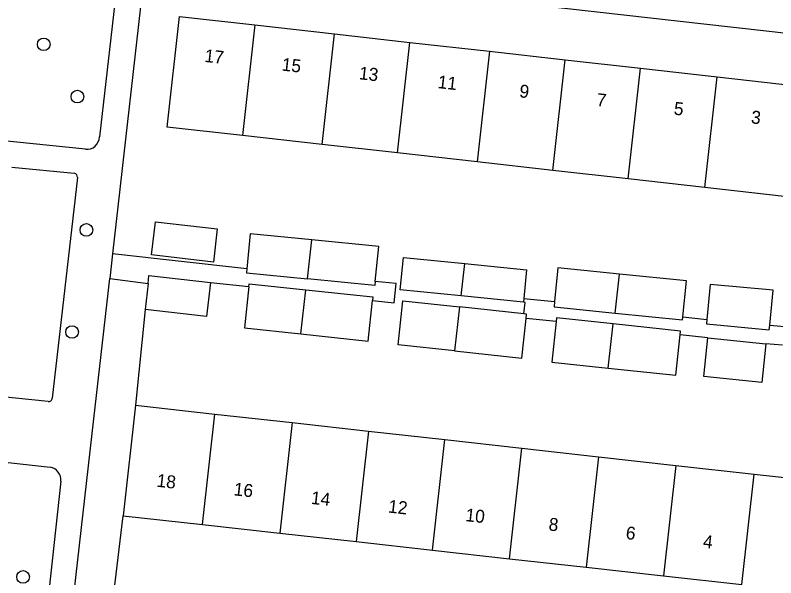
# Model space of a CAD drawing. Extents: x 161928 to 163055, y 386475 to 387428.
# Drawn here: x 162086 to 162145, y 386825.3 to 386868.9 of the extents above; entities that cross this region are included whole.
import ezdxf

# ---------------------------------------------------------------- set-up
doc = ezdxf.new("R2010")
doc.units = 0
for name, color, linetype in [('IMGEO_Boom', 7, 'Continuous'), ('IMGEO_Groenvoorziening', 7, 'Continuous'), ('IMGEO_Pand', 7, 'Continuous'), ('IMGEO_Pand_nummerreeks', 7, 'Continuous'), ('IMGEO_Voetpad_open', 7, 'Continuous')]:
    doc.layers.add(name, color=color, linetype=linetype)

msp = doc.modelspace()

# ---------------------------------------------------------------- linework, layer by layer
at = {"layer": 'IMGEO_Boom'}
for centre in [(162088.25, 386866.657), (162090.864, 386862.606), (162091.559, 386852.268), (162090.446, 386844.357), (162086.646, 386825.368)]:
    msp.add_circle(centre, 0.489, dxfattribs=at)
at = {"layer": 'IMGEO_Groenvoorziening'}
for points in [[(162096.111, 386846.102), (162095.376, 386838.682)], [(162093.212, 386820.208), (162094.421, 386830.115)]]:
    msp.add_lwpolyline(points, dxfattribs=at)
at = {"layer": 'IMGEO_Pand'}
for points in [[(162103.662, 386859.592), (162097.824, 386860.248), (162098.786, 386868.814), (162104.624, 386868.159)], [(162104.624, 386868.159), (162103.662, 386859.592)], [(162104.624, 386868.159), (162110.807, 386867.465)], [(162109.845, 386858.896), (162110.807, 386867.465)], [(162110.807, 386867.465), (162116.642, 386866.809)], [(162115.68, 386858.24), (162116.642, 386866.809)], [(162116.642, 386866.809), (162122.818, 386866.116)], [(162122.818, 386866.116), (162121.856, 386857.546)], [(162122.818, 386866.116), (162128.694, 386865.457)], [(162127.731, 386856.885), (162128.694, 386865.457)], [(162128.694, 386865.457), (162134.542, 386864.8)], [(162133.579, 386856.227), (162134.542, 386864.8)], [(162134.542, 386864.8), (162140.487, 386864.133)], [(162139.524, 386855.559), (162140.487, 386864.133)], [(162140.487, 386864.133), (162146.64, 386863.442)], [(162109.845, 386858.896), (162103.662, 386859.592)], [(162115.68, 386858.24), (162109.845, 386858.896)], [(162121.856, 386857.546), (162115.68, 386858.24)], [(162127.731, 386856.885), (162121.856, 386857.546)], [(162133.579, 386856.227), (162127.731, 386856.885)], [(162139.524, 386855.559), (162133.579, 386856.227)], [(162145.677, 386854.867), (162139.524, 386855.559)], [(162101.42, 386849.782), (162096.613, 386850.329), (162096.906, 386852.902), (162101.713, 386852.354), (162101.42, 386849.782)], [(162109.039, 386851.496), (162104.273, 386851.973), (162103.999, 386849.243)], [(162108.7, 386848.477), (162109.039, 386851.496)], [(162113.968, 386848.281), (162114.238, 386850.974), (162109.039, 386851.496)], [(162120.628, 386847.151), (162115.898, 386847.625), (162116.15, 386850.144), (162120.91, 386849.666)], [(162120.628, 386847.151), (162120.91, 386849.666)], [(162120.91, 386849.666), (162125.7, 386849.186), (162125.478, 386846.966)], [(162103.999, 386849.243), (162103.97, 386848.951), (162108.7, 386848.477)], [(162132.896, 386848.843), (162128.13, 386849.32), (162127.87, 386846.726)], [(162096.34, 386848.114), (162096.411, 386848.736), (162101.178, 386848.193)], [(162113.968, 386848.281), (162113.935, 386847.952), (162108.7, 386848.477)], [(162132.557, 386845.824), (162132.896, 386848.843)], [(162137.814, 386845.522), (162138.095, 386848.321), (162132.896, 386848.843)], [(162101.178, 386848.193), (162100.878, 386845.559), (162096.111, 386846.102)], [(162096.34, 386848.114), (162096.111, 386846.102)], [(162104.152, 386847.876), (162103.812, 386844.68), (162108.186, 386844.214)], [(162104.152, 386847.876), (162104.176, 386848.099), (162108.567, 386847.631)], [(162144.56, 386844.893), (162144.816, 386847.588), (162139.943, 386848.051), (162139.685, 386845.335)], [(162108.186, 386844.214), (162108.567, 386847.631)], [(162108.567, 386847.631), (162113.776, 386847.076), (162113.747, 386846.805)], [(162108.186, 386844.214), (162113.411, 386843.657), (162113.747, 386846.805)], [(162120.112, 386842.888), (162115.738, 386843.354), (162116.102, 386846.773), (162120.493, 386846.305)], [(162125.448, 386846.668), (162120.628, 386847.151)], [(162125.478, 386846.966), (162125.448, 386846.668)], [(162127.87, 386846.726), (162127.827, 386846.298), (162132.557, 386845.824)], [(162120.493, 386846.305), (162120.112, 386842.888)], [(162125.487, 386845.773), (162120.493, 386846.305)], [(162125.665, 386845.408), (162125.702, 386845.75), (162125.487, 386845.773)], [(162132.557, 386845.824), (162137.792, 386845.299), (162137.814, 386845.522)], [(162120.112, 386842.888), (162125.337, 386842.331), (162125.665, 386845.408)], [(162127.998, 386845.159), (162127.665, 386842.029), (162132.039, 386841.563)], [(162132.42, 386844.98), (162128.029, 386845.448), (162127.998, 386845.159)], [(162132.039, 386841.563), (162132.42, 386844.98)], [(162137.598, 386844.138), (162137.629, 386844.425), (162132.42, 386844.98)], [(162139.685, 386845.335), (162139.652, 386844.992), (162144.525, 386844.529), (162144.56, 386844.893)], [(162132.039, 386841.563), (162137.264, 386841.006), (162137.598, 386844.138)], [(162144.255, 386843.446), (162143.946, 386840.436), (162139.439, 386840.899), (162139.748, 386843.909)], [(162139.748, 386843.909), (162144.255, 386843.446)], [(162095.376, 386838.682), (162094.421, 386830.115)], [(162095.376, 386838.682), (162101.521, 386837.997)], [(162100.567, 386829.43), (162101.521, 386837.997)], [(162101.521, 386837.997), (162107.523, 386837.329)], [(162107.523, 386837.329), (162106.569, 386828.762)], [(162107.523, 386837.329), (162113.432, 386836.67)], [(162113.432, 386836.67), (162112.478, 386828.103)], [(162113.432, 386836.67), (162119.351, 386836.011)], [(162118.397, 386827.444), (162119.351, 386836.011)], [(162119.351, 386836.011), (162125.329, 386835.345)], [(162124.375, 386826.778), (162125.329, 386835.345)], [(162125.329, 386835.345), (162131.277, 386834.682)], [(162131.277, 386834.682), (162130.323, 386826.115)], [(162131.277, 386834.682), (162137.268, 386834.015)], [(162137.268, 386834.015), (162136.314, 386825.447)], [(162137.268, 386834.015), (162143.35, 386833.337)], [(162142.396, 386824.77), (162143.35, 386833.337)], [(162143.35, 386833.337), (162149.279, 386832.677)], [(162094.421, 386830.115), (162100.567, 386829.43)], [(162100.567, 386829.43), (162106.569, 386828.762)], [(162106.569, 386828.762), (162112.478, 386828.103)], [(162112.478, 386828.103), (162118.397, 386827.444)], [(162118.397, 386827.444), (162124.375, 386826.778)], [(162124.375, 386826.778), (162130.323, 386826.115)], [(162130.323, 386826.115), (162136.314, 386825.447)], [(162136.314, 386825.447), (162142.396, 386824.77)]]:
    msp.add_lwpolyline(points, dxfattribs=at)
at = {"layer": 'IMGEO_Voetpad_open'}
for points in [[(162154.85, 386866.488), (162098.526, 386872.838)], [(162094.05, 386872.38), (162092.575, 386859.483)], [(162095.89, 386870.733), (162093.586, 386850.424)], [(162091.479, 386858.53), (162084.603, 386859.23)], [(162085.772, 386857.147), (162090.621, 386856.66)], [(162090.861, 386856.323), (162088.914, 386839.231)], [(162093.586, 386850.424), (162093.369, 386848.507)], [(162103.999, 386849.243), (162093.586, 386850.424)], [(162090.441, 386822.62), (162090.455, 386822.824), (162092.006, 386836.491), (162093.369, 386848.507)], [(162093.369, 386848.507), (162096.34, 386848.114)], [(162101.178, 386848.193), (162104.152, 386847.876)], [(162113.747, 386846.805), (162115.42, 386846.626), (162115.579, 386848.12), (162113.968, 386848.281)], [(162125.487, 386845.773), (162125.581, 386846.654), (162125.448, 386846.668)], [(162125.478, 386846.966), (162127.87, 386846.726)], [(162137.814, 386845.522), (162139.685, 386845.335)], [(162127.998, 386845.159), (162125.665, 386845.408)], [(162144.56, 386844.893), (162145.704, 386844.784)], [(162139.748, 386843.909), (162137.598, 386844.138)], [(162145.544, 386843.337), (162144.255, 386843.446)], [(162088.588, 386838.969), (162083.771, 386839.458)], [(162081.998, 386834.634), (162088.742, 386833.875)], [(162089.578, 386832.789), (162088.38, 386821.853)]]:
    msp.add_lwpolyline(points, dxfattribs=at)
for centre, radius, start, end in [((162091.598, 386859.5), 0.977, 263.00766, 359.00793), ((162090.554, 386856.358), 0.309, 353.50744, 77.40693), ((162088.628, 386839.253), 0.287, 261.9889, 355.58745), ((162088.584, 386832.888), 0.999, 354.28477, 80.8932)]:
    msp.add_arc(centre, radius, start, end, dxfattribs=at)

# ---------------------------------------------------------------- texts
at = {"layer": 'IMGEO_Pand_nummerreeks'}
for s, rotation, p in [('17', 353.59484, (162100.685, 386865.301)), ('15', 353.59484, (162106.675, 386864.628)), ('13', 353.59484, (162112.665, 386863.956)), ('11', 353.59484, (162118.768, 386863.271)), ('9', 353.59484, (162125.102, 386862.559)), ('7', 353.59484, (162131.092, 386861.887)), ('5', 353.59484, (162137.082, 386861.214)), ('3', 353.59484, (162143.072, 386860.542)), ('18', 353.64231, (162096.967, 386832.367)), ('16', 353.64231, (162102.953, 386831.7)), ('14', 353.64231, (162108.942, 386831.033)), ('12', 353.64231, (162114.929, 386830.366)), ('10', 353.64231, (162120.924, 386829.698)), ('8', 353.64231, (162127.371, 386828.979)), ('6', 353.64231, (162133.357, 386828.312)), ('4', 353.64231, (162139.346, 386827.645))]:
    msp.add_text(s, height=1, rotation=rotation, dxfattribs=at).set_placement(p)

doc.saveas('drawing.dxf')
